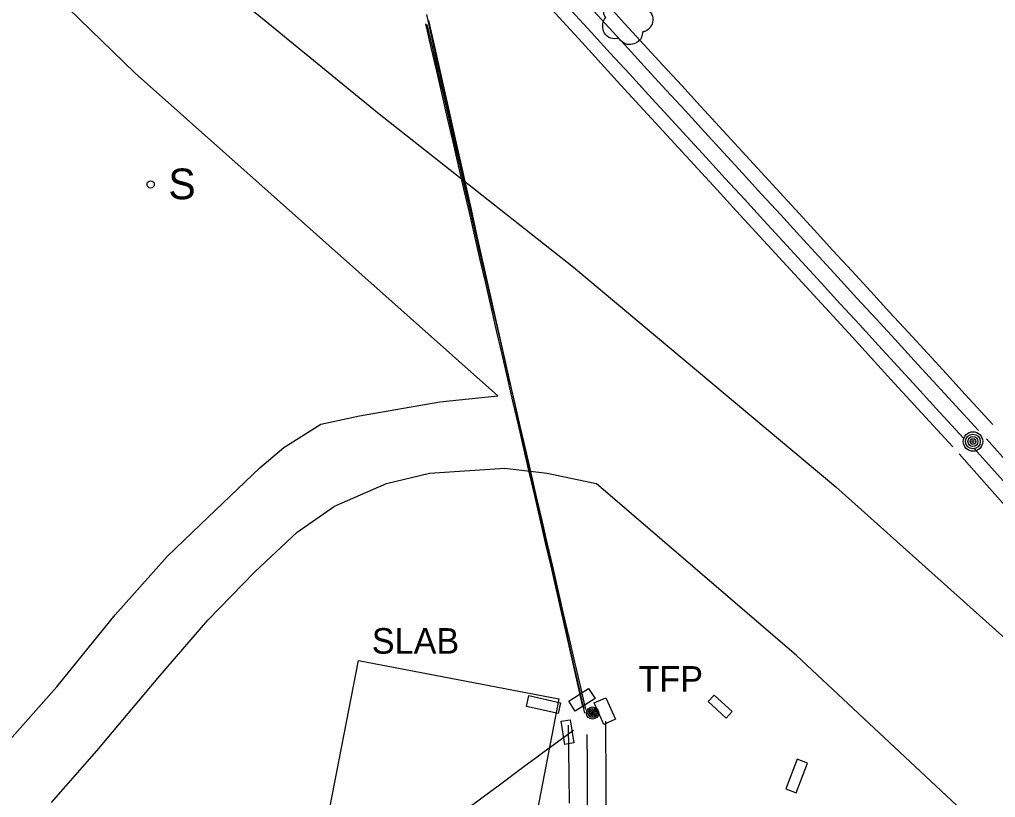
# Model space of a CAD drawing. Extents: x 368532 to 392481, y 10654822 to 10676899.
# Drawn here: x 371730.4 to 371921.3, y 10673247.1 to 10673399.3 of the extents above; entities that cross this region are included whole.
import ezdxf

# ---------------------------------------------------------------- set-up
doc = ezdxf.new("R2010")
doc.units = 0
for name, color, linetype in [('p_Catenary', 7, 'Continuous'), ('p_dtm slab', 7, 'Continuous'), ('p_road conc barrier', 7, 'Continuous'), ('p_road dirt road', 7, 'Continuous'), ('p_structure sign', 7, 'Continuous'), ('p_utility general pole', 7, 'Continuous'), ('p_veg tree', 7, 'Continuous')]:
    doc.layers.add(name, color=color, linetype=linetype)

msp = doc.modelspace()

# ---------------------------------------------------------------- linework, layer by layer
at = {"layer": 'p_Catenary'}
for points in [[(371832.88, 10673403.04), (371836.66, 10673398.92), (371840.43, 10673394.8), (371844.21, 10673390.68), (371847.99, 10673386.56), (371851.77, 10673382.44), (371855.55, 10673378.32), (371859.32, 10673374.2), (371863.1, 10673370.08), (371866.88, 10673365.96), (371870.66, 10673361.84), (371874.43, 10673357.72), (371878.21, 10673353.6), (371881.99, 10673349.48), (371885.77, 10673345.36), (371889.55, 10673341.24), (371893.32, 10673337.13), (371897.1, 10673333.01), (371900.88, 10673328.89), (371904.66, 10673324.77), (371908.43, 10673320.65), (371912.98, 10673315.69)], [(371845.14, 10673402.5), (371848.84, 10673398.47), (371852.54, 10673394.44), (371856.23, 10673390.41), (371859.93, 10673386.38), (371863.63, 10673382.35), (371867.33, 10673378.32), (371871.03, 10673374.29), (371874.73, 10673370.26), (371878.43, 10673366.23), (371882.13, 10673362.2), (371885.83, 10673358.17), (371889.53, 10673354.14), (371893.23, 10673350.12), (371896.92, 10673346.09), (371900.62, 10673342.06), (371904.32, 10673338.03), (371908.02, 10673334), (371911.72, 10673329.97), (371915.42, 10673325.94), (371920.83, 10673320.05)], [(371838.46, 10673400.93), (371842.21, 10673396.84), (371845.95, 10673392.75), (371849.7, 10673388.66), (371853.45, 10673384.57), (371857.2, 10673380.48), (371860.95, 10673376.4), (371864.7, 10673372.31), (371868.45, 10673368.22), (371872.2, 10673364.13), (371875.94, 10673360.04), (371879.69, 10673355.95), (371883.44, 10673351.87), (371887.19, 10673347.78), (371890.94, 10673343.69), (371894.69, 10673339.6), (371898.44, 10673335.51), (371902.19, 10673331.42), (371905.93, 10673327.34), (371909.68, 10673323.25), (371915.04, 10673317.4)], [(371842, 10673401.77), (371845.73, 10673397.7), (371849.46, 10673393.63), (371853.19, 10673389.56), (371856.92, 10673385.49), (371860.65, 10673381.42), (371864.38, 10673377.36), (371868.11, 10673373.29), (371871.84, 10673369.22), (371875.57, 10673365.15), (371879.3, 10673361.08), (371883.03, 10673357.01), (371886.76, 10673352.95), (371890.49, 10673348.88), (371894.22, 10673344.81), (371897.95, 10673340.74), (371901.68, 10673336.67), (371905.41, 10673332.6), (371909.14, 10673328.54), (371912.87, 10673324.47), (371917.99, 10673318.88)], [(371809.99, 10673400.3), (371811.06, 10673395.59), (371812.12, 10673390.87), (371813.19, 10673386.16), (371814.26, 10673381.44), (371815.32, 10673376.73), (371816.39, 10673372.02), (371817.46, 10673367.3), (371818.52, 10673362.59), (371819.59, 10673357.87), (371820.66, 10673353.16), (371821.72, 10673348.45), (371822.79, 10673343.73), (371823.86, 10673339.02), (371824.92, 10673334.3), (371825.99, 10673329.59), (371827.06, 10673324.88), (371828.12, 10673320.16), (371829.19, 10673315.45), (371830.26, 10673310.73), (371831.32, 10673306.02), (371832.39, 10673301.31), (371833.46, 10673296.59), (371834.52, 10673291.88), (371835.59, 10673287.16), (371836.66, 10673282.45), (371837.72, 10673277.74), (371838.79, 10673273.02), (371839.85, 10673268.31), (371840.92, 10673263.59)], [(371840.57, 10673264.85), (371839.53, 10673269.48), (371838.5, 10673274.11), (371837.46, 10673278.74), (371836.42, 10673283.38), (371835.38, 10673288.01), (371834.35, 10673292.64), (371833.31, 10673297.27), (371832.27, 10673301.9), (371831.23, 10673306.53), (371830.19, 10673311.16), (371829.16, 10673315.8), (371828.12, 10673320.43), (371827.08, 10673325.06), (371826.04, 10673329.69), (371825, 10673334.32), (371823.97, 10673338.95), (371822.93, 10673343.58), (371821.89, 10673348.22), (371820.85, 10673352.85), (371819.81, 10673357.48), (371818.78, 10673362.11), (371817.74, 10673366.74), (371816.7, 10673371.37), (371815.66, 10673376), (371814.63, 10673380.64), (371813.59, 10673385.27), (371812.55, 10673389.9), (371811.51, 10673394.53), (371810.47, 10673399.16)], [(371809.82, 10673398.48), (371810.88, 10673393.86), (371811.95, 10673389.24), (371813.01, 10673384.63), (371814.08, 10673380.01), (371815.14, 10673375.39), (371816.21, 10673370.78), (371817.27, 10673366.16), (371818.33, 10673361.55), (371819.4, 10673356.93), (371820.46, 10673352.31), (371821.53, 10673347.7), (371822.59, 10673343.08), (371823.66, 10673338.46), (371824.72, 10673333.85), (371825.79, 10673329.23), (371826.85, 10673324.61), (371827.91, 10673320), (371828.98, 10673315.38), (371830.04, 10673310.76), (371831.11, 10673306.15), (371832.17, 10673301.53), (371833.24, 10673296.92), (371834.3, 10673292.3), (371835.37, 10673287.68), (371836.43, 10673283.07), (371837.5, 10673278.45), (371838.56, 10673273.83), (371839.62, 10673269.22), (371840.69, 10673264.6)], [(371810.09, 10673398.36), (371811.16, 10673393.74), (371812.23, 10673389.11), (371813.3, 10673384.49), (371814.37, 10673379.86), (371815.44, 10673375.24), (371816.51, 10673370.62), (371817.58, 10673365.99), (371818.65, 10673361.37), (371819.72, 10673356.74), (371820.79, 10673352.12), (371821.86, 10673347.5), (371822.93, 10673342.87), (371824, 10673338.25), (371825.07, 10673333.62), (371826.14, 10673329), (371827.21, 10673324.38), (371828.28, 10673319.75), (371829.35, 10673315.13), (371830.42, 10673310.5), (371831.49, 10673305.88), (371832.56, 10673301.26), (371833.63, 10673296.63), (371834.7, 10673292.01), (371835.77, 10673287.38), (371836.84, 10673282.76), (371837.91, 10673278.13), (371838.98, 10673273.51), (371840.05, 10673268.89), (371841.12, 10673264.26)], [(371919.59, 10673317.25), (371925.85, 10673310.2)], [(371917.16, 10673315.39), (371922.8, 10673309.04)], [(371914.19, 10673314.31), (371919.61, 10673308.21), (371923.29, 10673304.06)], [(371837.75, 10673261.18), (371837.87, 10673251.4), (371837.94, 10673245.92)], [(371845, 10673261.96), (371845.08, 10673249.33), (371845.12, 10673243.62)], [(371801.39, 10673232.65), (371803.25, 10673234.03), (371805.11, 10673235.41), (371806.98, 10673236.78), (371808.84, 10673238.16), (371810.7, 10673239.53), (371812.56, 10673240.91), (371814.43, 10673242.29), (371816.29, 10673243.66), (371818.15, 10673245.04), (371820.02, 10673246.41), (371821.88, 10673247.79), (371823.74, 10673249.16), (371825.6, 10673250.54), (371827.47, 10673251.92), (371829.33, 10673253.29), (371831.19, 10673254.67), (371833.05, 10673256.04), (371834.92, 10673257.42), (371838.75, 10673260.25)], [(371841.39, 10673259.36), (371841.43, 10673253.58), (371841.47, 10673247.79), (371841.52, 10673242.01)]]:
    msp.add_lwpolyline(points, dxfattribs=at)
at = {"layer": 'p_dtm slab'}
for p, q in [((371789.46, 10673236.58), (371796.67, 10673273.86)), ((371796.67, 10673273.86), (371835.91, 10673266.38)), ((371835.91, 10673266.38), (371828.7, 10673229.1))]:
    msp.add_line(p, q, dxfattribs=at)
at = {"layer": 'p_road conc barrier'}
for p, q in [((371829.54, 10673264.86), (371830.01, 10673266.99)), ((371830.01, 10673266.99), (371836.25, 10673265.59)), ((371837.83, 10673265.9), (371841.73, 10673268.41)), ((371841.73, 10673268.41), (371843, 10673266.45)), ((371865.12, 10673265.83), (371866.3, 10673267.11)), ((371866.3, 10673267.11), (371869.83, 10673263.86)), ((371836.25, 10673265.59), (371835.78, 10673263.46)), ((371839.1, 10673263.93), (371837.83, 10673265.9)), ((371843, 10673266.45), (371839.1, 10673263.93)), ((371842.8, 10673265.58), (371845.07, 10673266.59)), ((371844.69, 10673261.35), (371842.8, 10673265.58)), ((371845.07, 10673266.59), (371846.96, 10673262.36)), ((371868.65, 10673262.58), (371865.12, 10673265.83)), ((371835.78, 10673263.46), (371829.54, 10673264.86)), ((371869.83, 10673263.86), (371868.65, 10673262.58)), ((371836.36, 10673262), (371838.14, 10673262.28)), ((371837.07, 10673257.44), (371836.36, 10673262)), ((371838.14, 10673262.28), (371838.85, 10673257.72)), ((371846.96, 10673262.36), (371844.69, 10673261.35)), ((371838.85, 10673257.72), (371837.07, 10673257.44)), ((371882.55, 10673254.54), (371880.34, 10673248.75)), ((371882.32, 10673247.99), (371884.53, 10673253.78)), ((371884.53, 10673253.78), (371882.55, 10673254.54)), ((371880.34, 10673248.75), (371882.32, 10673247.99))]:
    msp.add_line(p, q, dxfattribs=at)
at = {"layer": 'p_road dirt road'}
for p, q in [((371752.98, 10673388.84), (371714.42, 10673426.37)), ((371772.39, 10673404.06), (371800.44, 10673381.12)), ((371823.98, 10673325.69), (371752.98, 10673388.84)), ((371800.44, 10673381.12), (371838.77, 10673350.88)), ((371838.77, 10673350.88), (371890.1, 10673307.86)), ((371796.9, 10673321.76), (371812.61, 10673324.52)), ((371812.61, 10673324.52), (371823.98, 10673325.69)), ((371789.32, 10673320.11), (371796.9, 10673321.76)), ((371782.1, 10673315.57), (371789.32, 10673320.11)), ((371777.42, 10673311.56), (371782.1, 10673315.57)), ((371765.81, 10673300.46), (371777.42, 10673311.56)), ((371810.61, 10673310.56), (371825.33, 10673311.48)), ((371825.33, 10673311.48), (371833.62, 10673310.53)), ((371802.17, 10673308.54), (371810.61, 10673310.56)), ((371833.62, 10673310.53), (371843.19, 10673308.52)), ((371792, 10673304.08), (371802.17, 10673308.54)), ((371882.41, 10673274.87), (371843.19, 10673308.52)), ((371890.1, 10673307.86), (371946.08, 10673257.64)), ((371784.71, 10673298.99), (371792, 10673304.08)), ((371759.27, 10673294.24), (371765.81, 10673300.46)), ((371776.43, 10673291.23), (371784.71, 10673298.99)), ((371749.11, 10673282.8), (371759.27, 10673294.24)), ((371767.23, 10673281.75), (371776.43, 10673291.23)), ((371737.7, 10673268.72), (371749.11, 10673282.8)), ((371757.46, 10673270.39), (371767.23, 10673281.75)), ((371919.89, 10673239.76), (371882.41, 10673274.87)), ((371727.45, 10673257.19), (371737.7, 10673268.72)), ((371745.48, 10673256.18), (371757.46, 10673270.39)), ((371736.67, 10673246.08), (371745.48, 10673256.18))]:
    msp.add_line(p, q, dxfattribs=at)
at = {"layer": 'p_structure sign'}
msp.add_circle((371756.04, 10673367.05), 0.713, dxfattribs=at)
at = {"layer": 'p_utility general pole'}
for centre, radius in [((371916.92, 10673316.73), 1.9), ((371916.92, 10673316.73), 1.44), ((371916.92, 10673316.73), 0.973), ((371916.92, 10673316.73), 0.539), ((371916.92, 10673316.73), 0.192), ((371842.5, 10673263.58), 1.19), ((371842.5, 10673263.58), 0.901), ((371842.5, 10673263.58), 0.608), ((371842.5, 10673263.58), 0.337), ((371842.5, 10673263.58), 0.12)]:
    msp.add_circle(centre, radius, dxfattribs=at)
at = {"layer": 'p_veg tree'}
msp.add_spline([(371847.64, 10673395.62), (371846.08, 10673395.67), (371844.82, 10673396.68), (371844.48, 10673398.14), (371844.62, 10673398.99), (371844.98, 10673399.59), (371845.08, 10673399.7), (371845.03, 10673399.79), (371844.67, 10673400.68), (371845.07, 10673402.57), (371846.68, 10673403.6), (371847.98, 10673403.48), (371848.12, 10673403.43), (371848.19, 10673403.53), (371849.18, 10673404.24), (371850.8, 10673404.32), (371852.13, 10673403.31), (371852.53, 10673402.3), (371852.57, 10673401.75), (371852.55, 10673401.64), (371852.66, 10673401.64), (371853.25, 10673401.32), (371854.06, 10673400.33), (371854.24, 10673398.77), (371853.58, 10673397.55), (371852.61, 10673396.95), (371852.35, 10673396.9), (371852.3, 10673396.85), (371852.29, 10673396.79), (371852.22, 10673396.34), (371851.86, 10673395.43), (371850.9, 10673394.69), (371849.67, 10673394.4), (371848.19, 10673394.99), (371847.61, 10673395.63)], degree=3, dxfattribs=at)

# ---------------------------------------------------------------- texts
at = {"layer": 'p_dtm slab'}
msp.add_text(' SLAB', height=5, dxfattribs=at).set_placement((371797.45, 10673275.2))
at = {"layer": 'p_structure sign'}
msp.add_text('S', height=6, dxfattribs=at).set_placement((371759.5, 10673364.15))
at = {"layer": 'p_utility general pole'}
msp.add_text('TFP', height=5, dxfattribs=at).set_placement((371851.48, 10673267.76))

doc.saveas('drawing.dxf')
